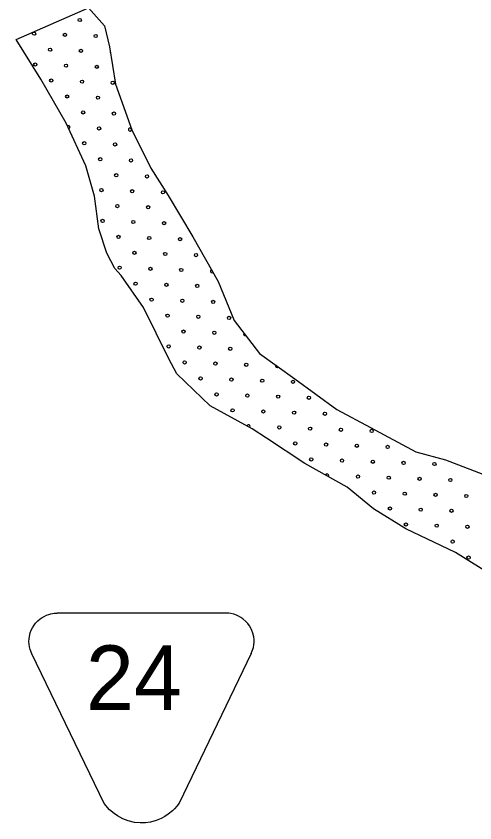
# Model space of a CAD drawing. Extents: x 1612280 to 1883141, y 560852 to 780851.
# Drawn here: x 1739159 to 1742163, y 663791 to 669069 of the extents above; entities that cross this region are included whole.
import ezdxf

# ---------------------------------------------------------------- set-up
doc = ezdxf.new("R2010")
doc.units = 0
for name, color, linetype in [('DESIGN - ROW - Easement Linework and Patterning', 7, 'Continuous'), ('DESIGN - SCRATCH - User 1', 7, 'Continuous'), ('DESIGN - TRAFFIC CONTROL PERMANENT - Pavement Marking Text', 7, 'Continuous')]:
    doc.layers.add(name, color=color, linetype=linetype)

msp = doc.modelspace()

# ---------------------------------------------------------------- linework, layer by layer
at = {"layer": 'DESIGN - ROW - Easement Linework and Patterning'}
for points in [[(1739736.2, 663917.8), (1739261.7, 664898.3), (1739251.2, 664925.3), (1739246.7, 664943.3), (1739244.1, 664961.2), (1739243.3, 664976.9), (1739243.9, 664994.6), (1739246.1, 665011.1), (1739251.8, 665034.3), (1739258.3, 665051.9), (1739266.2, 665068), (1739276.3, 665084.2), (1739286.5, 665097.7), (1739302, 665113.9), (1739316.2, 665125.9), (1739329.4, 665135.1), (1739342.2, 665142.4), (1739358.7, 665150.1), (1739374.3, 665155.6), (1739387.1, 665159), (1739408.7, 665162.6), (1739428.1, 665163.6)], [(1739736.2, 663917.8), (1739261.7, 664898.3), (1739251.2, 664925.3), (1739246.7, 664943.3), (1739244.1, 664961.2), (1739243.3, 664976.9), (1739243.9, 664994.6), (1739246.1, 665011.1), (1739251.8, 665034.3), (1739258.3, 665051.9), (1739266.2, 665068), (1739276.3, 665084.2), (1739286.5, 665097.7), (1739302, 665113.9), (1739316.2, 665125.9), (1739329.4, 665135.1), (1739342.2, 665142.4), (1739358.7, 665150.1), (1739374.3, 665155.6), (1739387.1, 665159), (1739408.7, 665162.6), (1739428.1, 665163.6)], [(1740698.8, 664898.4), (1740704.9, 664916), (1740712.9, 664939.2), (1740715.8, 664955.8), (1740717.2, 664976.2), (1740716.8, 664991.5), (1740714.7, 665009.5), (1740709.4, 665031.8), (1740702.9, 665050.1), (1740696.1, 665064.6), (1740687.4, 665079.4), (1740675.8, 665095.4), (1740663.2, 665109.4), (1740644.5, 665125.7), (1740629.6, 665136), (1740615.7, 665143.8), (1740601.4, 665150.3), (1740585.1, 665155.9), (1740565.4, 665160.6), (1740551.5, 665162.6), (1740532.4, 665163.6), (1739428.1, 665163.6)], [(1740698.8, 664898.4), (1740704.9, 664916), (1740712.9, 664939.2), (1740715.8, 664955.8), (1740717.2, 664976.2), (1740716.8, 664991.5), (1740714.7, 665009.5), (1740709.4, 665031.8), (1740702.9, 665050.1), (1740696.1, 665064.6), (1740687.4, 665079.4), (1740675.8, 665095.4), (1740663.2, 665109.4), (1740644.5, 665125.7), (1740629.6, 665136), (1740615.7, 665143.8), (1740601.4, 665150.3), (1740585.1, 665155.9), (1740565.4, 665160.6), (1740551.5, 665162.6), (1740532.4, 665163.6), (1739428.1, 665163.6)], [(1740698.8, 664898.4), (1740225.7, 663920.7), (1740210.5, 663900.5), (1740196.1, 663884.1), (1740182.8, 663871), (1740154.7, 663847.9), (1740132.6, 663833.4), (1740108.6, 663820.5), (1740075.8, 663807.1), (1740038.1, 663797), (1740006.4, 663792.5), (1739971.4, 663791.4), (1739934, 663794.8), (1739893.6, 663804.1), (1739857.7, 663817.5), (1739822.2, 663836.5), (1739800.2, 663851.6), (1739770.8, 663877), (1739736.2, 663917.8)], [(1740698.8, 664898.4), (1740225.7, 663920.7), (1740210.5, 663900.5), (1740196.1, 663884.1), (1740182.8, 663871), (1740154.7, 663847.9), (1740132.6, 663833.4), (1740108.6, 663820.5), (1740075.8, 663807.1), (1740038.1, 663797), (1740006.4, 663792.5), (1739971.4, 663791.4), (1739934, 663794.8), (1739893.6, 663804.1), (1739857.7, 663817.5), (1739822.2, 663836.5), (1739800.2, 663851.6), (1739770.8, 663877), (1739736.2, 663917.8)]]:
    msp.add_lwpolyline(points, dxfattribs=at)
at = {"layer": 'DESIGN - SCRATCH - User 1'}
for points in [[(1739159.1, 668915.9), (1739632.5, 669122.4), (1739737.7, 669004.9), (1739770.1, 668867.3), (1739810.5, 668624.4), (1739915.7, 668324.7), (1740041.2, 668073.7), (1740154.5, 667895.6), (1740316.3, 667624.3), (1740482.2, 667332.8), (1740587.4, 667077.7), (1740753.3, 666863.1), (1740983.9, 666697.1), (1741259.1, 666494.7)], [(1739159.1, 668915.9), (1739632.5, 669122.4), (1739737.7, 669004.9), (1739770.1, 668867.3), (1739810.5, 668624.4), (1739915.7, 668324.7), (1740041.2, 668073.7), (1740154.5, 667895.6), (1740316.3, 667624.3), (1740482.2, 667332.8), (1740587.4, 667077.7), (1740753.3, 666863.1), (1740983.9, 666697.1), (1741259.1, 666494.7)], [(1740797.8, 666308.4), (1740704.8, 666369.2), (1740429.6, 666519), (1740211.1, 666729.5), (1740158.5, 666826.7), (1739992.6, 667162.7), (1739847, 667373.3), (1739806.5, 667417.8), (1739753.9, 667519), (1739701.3, 667676.9), (1739673, 667891.5), (1739616.3, 668089.9), (1739486.8, 668369.3), (1739321, 668656.7), (1739159.1, 668915.9)], [(1740797.8, 666308.4), (1740704.8, 666369.2), (1740429.6, 666519), (1740211.1, 666729.5), (1740158.5, 666826.7), (1739992.6, 667162.7), (1739847, 667373.3), (1739806.5, 667417.8), (1739753.9, 667519), (1739701.3, 667676.9), (1739673, 667891.5), (1739616.3, 668089.9), (1739486.8, 668369.3), (1739321, 668656.7), (1739159.1, 668915.9)], [(1741259.1, 666494.7), (1741480.4, 666378.9), (1741776.1, 666218.2), (1741969.5, 666167.1), (1742272.5, 666050.2), (1742619.3, 665951.5), (1742794.6, 665885.8), (1743185.2, 665852.9), (1743469.9, 665838.3), (1743721.8, 665893.1), (1743754.7, 665714.1), (1743772.9, 665513.2), (1743736.4, 665272.1)], [(1741259.1, 666494.7), (1741480.4, 666378.9), (1741776.1, 666218.2), (1741969.5, 666167.1), (1742272.5, 666050.2), (1742619.3, 665951.5), (1742794.6, 665885.8), (1743185.2, 665852.9), (1743469.9, 665838.3), (1743721.8, 665893.1), (1743754.7, 665714.1), (1743772.9, 665513.2), (1743736.4, 665272.1)], [(1743736.4, 665272.1), (1743218, 665250.2), (1742597.4, 665272.1), (1742290.8, 665399.9), (1742035.2, 665560.7), (1741710.3, 665714.1), (1741498.6, 665845.6), (1741327, 665988.1), (1741049.6, 666141.5), (1740797.8, 666308.4)], [(1743736.4, 665272.1), (1743218, 665250.2), (1742597.4, 665272.1), (1742290.8, 665399.9), (1742035.2, 665560.7), (1741710.3, 665714.1), (1741498.6, 665845.6), (1741327, 665988.1), (1741049.6, 666141.5), (1740797.8, 666308.4)]]:
    msp.add_lwpolyline(points, dxfattribs=at)
for centre in [(1740031, 667617.6), (1740031, 667617.6), (1740135.6, 667513.1), (1740135.6, 667513.1), (1740240.1, 667408.5), (1740240.1, 667408.5)]:
    msp.add_circle(centre, 10.6, dxfattribs=at)
at = {"layer": 'DESIGN - TRAFFIC CONTROL PERMANENT - Pavement Marking Text'}
for centre in [(1739575.6, 669043.8), (1739575.6, 669043.8), (1739276.9, 668954.2), (1739276.9, 668954.2), (1739478.5, 668946.7), (1739478.5, 668946.7), (1739680.1, 668939.3), (1739680.1, 668939.3), (1739381.4, 668849.7), (1739381.4, 668849.7), (1739583, 668842.2), (1739583, 668842.2), (1739284.3, 668752.6), (1739284.3, 668752.6), (1739486, 668745.1), (1739486, 668745.1), (1739687.6, 668737.6), (1739687.6, 668737.6), (1739388.9, 668648), (1739388.9, 668648), (1739590.5, 668640.6), (1739590.5, 668640.6), (1739792.1, 668633.1), (1739792.1, 668633.1), (1739493.4, 668543.5), (1739493.4, 668543.5), (1739695, 668536), (1739695, 668536), (1739598, 668439), (1739598, 668439), (1739799.6, 668431.5), (1739799.6, 668431.5), (1739702.5, 668334.4), (1739702.5, 668334.4), (1739605.4, 668237.4), (1739605.4, 668237.4), (1739807, 668229.9), (1739807, 668229.9), (1739710, 668132.8), (1739710, 668132.8), (1739911.6, 668125.3), (1739911.6, 668125.3), (1739814.5, 668028.3), (1739814.5, 668028.3), (1740016.1, 668020.8), (1740016.1, 668020.8), (1739717.4, 667931.2), (1739717.4, 667931.2), (1739919, 667923.7), (1739919, 667923.7), (1740120.7, 667916.3), (1740120.7, 667916.3), (1739822, 667826.7), (1739822, 667826.7), (1740023.6, 667819.2), (1740023.6, 667819.2), (1739724.9, 667729.6), (1739724.9, 667729.6), (1739926.5, 667722.1), (1739926.5, 667722.1), (1740128.1, 667714.7), (1740128.1, 667714.7), (1739829.4, 667625.1), (1739829.4, 667625.1), (1740232.7, 667610.1), (1740232.7, 667610.1), (1739934, 667520.5), (1739934, 667520.5), (1740337.2, 667505.6), (1740337.2, 667505.6), (1739836.9, 667423.4), (1739836.9, 667423.4), (1740038.5, 667416), (1740038.5, 667416), (1739941.4, 667318.9), (1739941.4, 667318.9), (1740143.1, 667311.4), (1740143.1, 667311.4), (1740344.7, 667304), (1740344.7, 667304), (1740046, 667214.4), (1740046, 667214.4), (1740247.6, 667206.9), (1740247.6, 667206.9), (1740449.2, 667199.4), (1740449.2, 667199.4), (1740150.5, 667109.8), (1740150.5, 667109.8), (1740352.1, 667102.4), (1740352.1, 667102.4), (1740553.7, 667094.9), (1740553.7, 667094.9), (1740255.1, 667005.3), (1740255.1, 667005.3), (1740456.7, 666997.8), (1740456.7, 666997.8), (1740158, 666908.2), (1740158, 666908.2), (1740359.6, 666900.8), (1740359.6, 666900.8), (1740561.2, 666893.3), (1740561.2, 666893.3), (1740262.5, 666803.7), (1740262.5, 666803.7), (1740464.1, 666796.2), (1740464.1, 666796.2), (1740665.7, 666788.7), (1740665.7, 666788.7), (1740367.1, 666699.1), (1740367.1, 666699.1), (1740568.7, 666691.7), (1740568.7, 666691.7), (1740770.3, 666684.2), (1740770.3, 666684.2), (1740971.9, 666676.7), (1740971.9, 666676.7), (1740471.6, 666594.6), (1740471.6, 666594.6), (1740673.2, 666587.1), (1740673.2, 666587.1), (1740874.8, 666579.7), (1740874.8, 666579.7), (1741076.4, 666572.2), (1741076.4, 666572.2), (1740576.1, 666490.1), (1740576.1, 666490.1), (1740777.8, 666482.6), (1740777.8, 666482.6), (1740979.4, 666475.1), (1740979.4, 666475.1), (1741181, 666467.7), (1741181, 666467.7), (1740882.3, 666378.1), (1740882.3, 666378.1), (1741083.9, 666370.6), (1741083.9, 666370.6), (1741285.5, 666363.1), (1741285.5, 666363.1), (1741487.1, 666355.7), (1741487.1, 666355.7), (1740986.8, 666273.5), (1740986.8, 666273.5), (1741188.4, 666266.1), (1741188.4, 666266.1), (1741390, 666258.6), (1741390, 666258.6), (1741591.7, 666251.1), (1741591.7, 666251.1), (1741091.4, 666169), (1741091.4, 666169), (1741293, 666161.5), (1741293, 666161.5), (1741494.6, 666154), (1741494.6, 666154), (1741696.2, 666146.6), (1741696.2, 666146.6), (1741897.8, 666139.1), (1741897.8, 666139.1), (1741397.5, 666057), (1741397.5, 666057), (1741599.1, 666049.5), (1741599.1, 666049.5), (1741800.7, 666042), (1741800.7, 666042), (1742002.3, 666034.6), (1742002.3, 666034.6), (1741502.1, 665952.4), (1741502.1, 665952.4), (1741703.7, 665945), (1741703.7, 665945), (1741905.3, 665937.5), (1741905.3, 665937.5), (1742106.9, 665930), (1742106.9, 665930), (1741606.6, 665847.9), (1741606.6, 665847.9), (1741808.2, 665840.4), (1741808.2, 665840.4), (1742009.8, 665833), (1742009.8, 665833), (1741711.1, 665743.4), (1741711.1, 665743.4), (1741912.7, 665735.9), (1741912.7, 665735.9), (1742114.4, 665728.4), (1742114.4, 665728.4), (1742017.3, 665631.4), (1742017.3, 665631.4), (1742121.8, 665526.8), (1742121.8, 665526.8)]:
    msp.add_circle(centre, 10.6, dxfattribs=at)
for centre, start, end in [((1739784.6, 668834.7), 157.936, 220.9785), ((1739500.9, 668341.9), 288.2306, 121.502), ((1739904.1, 668327), 33.3188, 5.3745), ((1740441.7, 667401), 111.9018, 307.3864), ((1740658.3, 666990.4), 142.1569, 293.2576), ((1740867.4, 666781.3), 145.3315, 323.1762), ((1740680.7, 666385.5), 315.7537, 167.1134), ((1741195.9, 666064.4), 312.3722, 169.742)]:
    msp.add_arc(centre, 10.6, start, end, dxfattribs=at)

# ---------------------------------------------------------------- texts
at = {"layer": 'DESIGN - ROW - Easement Linework and Patterning'}
msp.add_text('24', height=422.41, rotation=0.0012, dxfattribs=at).set_placement((1739616.1, 664529.8))
msp.add_text('24', height=422.41, rotation=0.0012, dxfattribs=at).set_placement((1739616.1, 664529.8))

doc.saveas('drawing.dxf')
